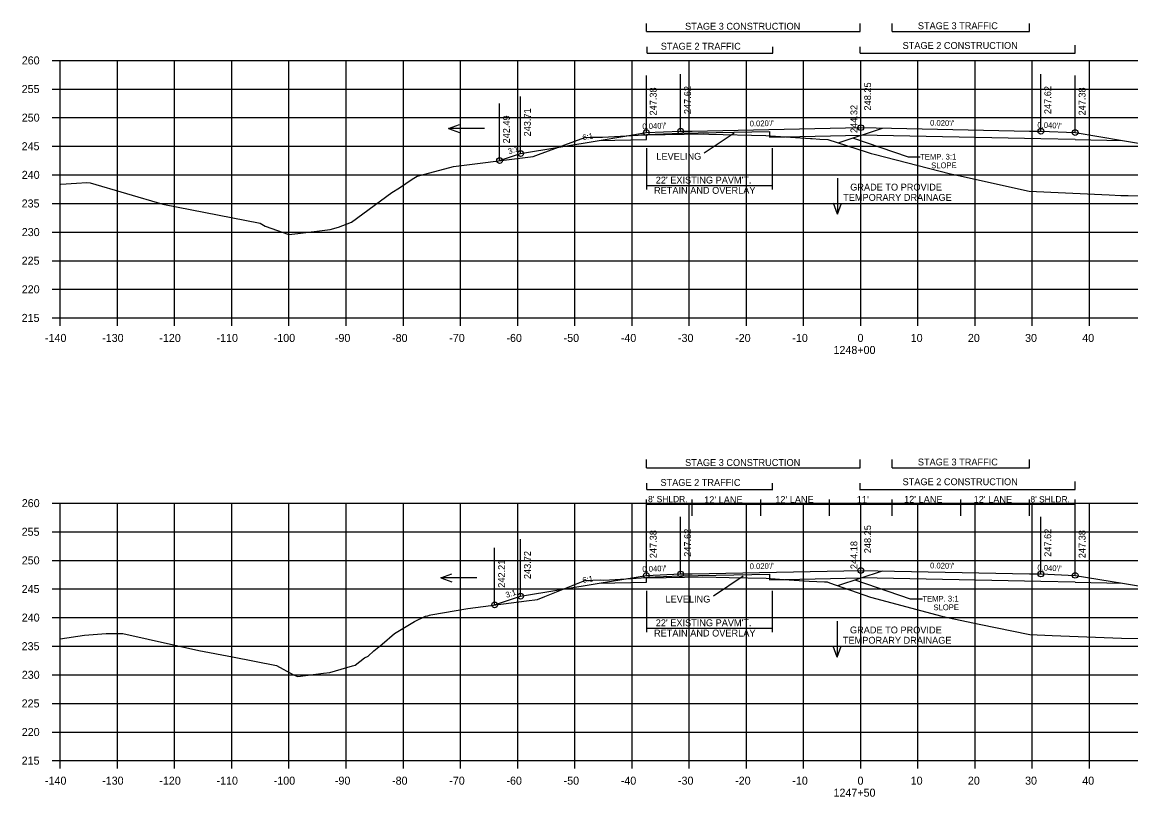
# Model space of a CAD drawing. Extents: x 1342547 to 1344156, y -1532351 to -1517216.
# Drawn here: x 1342556.2 to 1342750.1, y -1527857.4 to -1527722 of the extents above; entities that cross this region are included whole.
import ezdxf

# ---------------------------------------------------------------- set-up
doc = ezdxf.new("R2010")
doc.units = 0
for name, color, linetype in [('R_Alt Surface', 7, 'Continuous'), ('R_Axis', 7, 'Continuous'), ('R_Axis Annot', 7, 'Continuous'), ('R_Draft', 7, 'Continuous'), ('R_Exist Surface', 7, 'Continuous'), ('R_Fin Surface', 7, 'Continuous'), ('R_Grid', 7, 'Continuous'), ('R_No Plot', 7, 'Continuous'), ('R_Water', 7, 'Continuous'), ('R_Xsect Elev', 7, 'Continuous'), ('R_Xsect Slope', 7, 'Continuous')]:
    doc.layers.add(name, color=color, linetype=linetype)

msp = doc.modelspace()

# ---------------------------------------------------------------- linework, layer by layer
at = {"layer": 'R_Alt Surface'}
for points in [[(1342657.09, -1527742.68), (1342665.37, -1527742.51)], [(1342665.37, -1527742.51), (1342665.37, -1527741.63), (1342671.37, -1527741.39), (1342686.93, -1527741.08)], [(1342686.93, -1527741.08), (1342686.93, -1527742.08), (1342702.87, -1527741.76)], [(1342740.37, -1527742.51), (1342734.37, -1527742.39), (1342702.87, -1527741.76)], [(1342740.37, -1527742.51), (1342748.64, -1527742.68)], [(1342657.09, -1527820.05), (1342665.37, -1527819.88)], [(1342665.37, -1527819.88), (1342665.37, -1527819), (1342671.37, -1527818.76), (1342686.92, -1527818.45)], [(1342686.92, -1527818.45), (1342686.92, -1527819.45), (1342702.87, -1527819.13)], [(1342740.37, -1527819.88), (1342734.37, -1527819.76), (1342702.87, -1527819.13)], [(1342740.37, -1527819.88), (1342748.64, -1527820.05)]]:
    msp.add_lwpolyline(points, dxfattribs=at)
at = {"layer": 'R_Axis'}
for p, q in [((1342561.47, -1527728.68), (1342562.87, -1527728.68)), ((1342562.87, -1527773.68), (1342562.87, -1527728.68)), ((1342561.47, -1527733.68), (1342562.87, -1527733.68)), ((1342561.47, -1527738.68), (1342562.87, -1527738.68)), ((1342561.47, -1527743.68), (1342562.87, -1527743.68)), ((1342561.47, -1527748.68), (1342562.87, -1527748.68)), ((1342561.47, -1527753.68), (1342562.87, -1527753.68)), ((1342561.47, -1527758.68), (1342562.87, -1527758.68)), ((1342561.47, -1527763.68), (1342562.87, -1527763.68)), ((1342561.47, -1527768.68), (1342562.87, -1527768.68)), ((1342561.47, -1527773.68), (1342562.87, -1527773.68)), ((1342562.87, -1527773.68), (1342842.87, -1527773.68)), ((1342562.87, -1527775.08), (1342562.87, -1527773.68)), ((1342572.87, -1527775.08), (1342572.87, -1527773.68)), ((1342582.87, -1527775.08), (1342582.87, -1527773.68)), ((1342592.87, -1527775.08), (1342592.87, -1527773.68)), ((1342602.87, -1527775.08), (1342602.87, -1527773.68)), ((1342612.87, -1527775.08), (1342612.87, -1527773.68)), ((1342622.87, -1527775.08), (1342622.87, -1527773.68)), ((1342632.87, -1527775.08), (1342632.87, -1527773.68)), ((1342642.87, -1527775.08), (1342642.87, -1527773.68)), ((1342652.87, -1527775.08), (1342652.87, -1527773.68)), ((1342662.87, -1527775.08), (1342662.87, -1527773.68)), ((1342672.87, -1527775.08), (1342672.87, -1527773.68)), ((1342682.87, -1527775.08), (1342682.87, -1527773.68)), ((1342692.87, -1527775.08), (1342692.87, -1527773.68)), ((1342702.87, -1527775.08), (1342702.87, -1527773.68)), ((1342712.87, -1527775.08), (1342712.87, -1527773.68)), ((1342722.87, -1527775.08), (1342722.87, -1527773.68)), ((1342732.87, -1527775.08), (1342732.87, -1527773.68)), ((1342742.87, -1527775.08), (1342742.87, -1527773.68)), ((1342561.47, -1527806.05), (1342562.87, -1527806.05)), ((1342562.87, -1527851.05), (1342562.87, -1527806.05)), ((1342561.47, -1527811.05), (1342562.87, -1527811.05)), ((1342561.47, -1527816.05), (1342562.87, -1527816.05)), ((1342561.47, -1527821.05), (1342562.87, -1527821.05)), ((1342561.47, -1527826.05), (1342562.87, -1527826.05)), ((1342561.47, -1527831.05), (1342562.87, -1527831.05)), ((1342561.47, -1527836.05), (1342562.87, -1527836.05)), ((1342561.47, -1527841.05), (1342562.87, -1527841.05)), ((1342561.47, -1527846.05), (1342562.87, -1527846.05)), ((1342561.47, -1527851.05), (1342562.87, -1527851.05)), ((1342562.87, -1527851.05), (1342842.87, -1527851.05)), ((1342562.87, -1527852.45), (1342562.87, -1527851.05)), ((1342572.87, -1527852.45), (1342572.87, -1527851.05)), ((1342582.87, -1527852.45), (1342582.87, -1527851.05)), ((1342592.87, -1527852.45), (1342592.87, -1527851.05)), ((1342602.87, -1527852.45), (1342602.87, -1527851.05)), ((1342612.87, -1527852.45), (1342612.87, -1527851.05)), ((1342622.87, -1527852.45), (1342622.87, -1527851.05)), ((1342632.87, -1527852.45), (1342632.87, -1527851.05)), ((1342642.87, -1527852.45), (1342642.87, -1527851.05)), ((1342652.87, -1527852.45), (1342652.87, -1527851.05)), ((1342662.87, -1527852.45), (1342662.87, -1527851.05)), ((1342672.87, -1527852.45), (1342672.87, -1527851.05)), ((1342682.87, -1527852.45), (1342682.87, -1527851.05)), ((1342692.87, -1527852.45), (1342692.87, -1527851.05)), ((1342702.87, -1527852.45), (1342702.87, -1527851.05)), ((1342712.87, -1527852.45), (1342712.87, -1527851.05)), ((1342722.87, -1527852.45), (1342722.87, -1527851.05)), ((1342732.87, -1527852.45), (1342732.87, -1527851.05)), ((1342742.87, -1527852.45), (1342742.87, -1527851.05))]:
    msp.add_line(p, q, dxfattribs=at)
at = {"layer": 'R_Draft'}
for p, q in [((1342665.37, -1527723.63), (1342665.37, -1527722.2)), ((1342702.78, -1527723.63), (1342702.78, -1527722.2)), ((1342708.37, -1527723.63), (1342708.37, -1527722.2)), ((1342732.37, -1527723.63), (1342732.37, -1527722.2)), ((1342665.37, -1527723.63), (1342702.78, -1527723.63)), ((1342708.37, -1527723.63), (1342732.37, -1527723.63)), ((1342665.49, -1527727.43), (1342665.49, -1527726.28)), ((1342687.49, -1527727.43), (1342687.49, -1527726.28)), ((1342702.78, -1527727.43), (1342702.78, -1527726.28)), ((1342740.38, -1527727.43), (1342740.38, -1527726)), ((1342665.49, -1527727.43), (1342687.49, -1527727.43)), ((1342702.78, -1527727.43), (1342740.38, -1527727.43)), ((1342698.89, -1527743.08), (1342706.64, -1527740.5)), ((1342665.37, -1527744.03), (1342665.37, -1527751.22)), ((1342687.37, -1527744.03), (1342687.37, -1527751.22)), ((1342665.37, -1527750.55), (1342687.37, -1527750.55)), ((1342665.37, -1527799.87), (1342665.37, -1527798.44)), ((1342702.78, -1527799.87), (1342702.78, -1527798.44)), ((1342708.37, -1527799.87), (1342708.37, -1527798.44)), ((1342732.37, -1527799.87), (1342732.37, -1527798.44)), ((1342665.37, -1527799.87), (1342702.78, -1527799.87)), ((1342708.37, -1527799.87), (1342732.37, -1527799.87)), ((1342665.44, -1527803.67), (1342665.44, -1527802.53)), ((1342687.45, -1527803.77), (1342687.45, -1527802.53)), ((1342702.78, -1527803.77), (1342702.78, -1527802.53)), ((1342740.38, -1527803.67), (1342740.38, -1527802.24)), ((1342665.44, -1527803.67), (1342687.45, -1527803.67)), ((1342702.78, -1527803.67), (1342740.38, -1527803.67)), ((1342698.85, -1527820.47), (1342706.64, -1527817.87)), ((1342665.37, -1527821.4), (1342665.37, -1527828.6)), ((1342687.37, -1527821.4), (1342687.37, -1527828.6)), ((1342665.37, -1527827.92), (1342687.37, -1527827.92))]:
    msp.add_line(p, q, dxfattribs=at)
at = {"layer": 'R_Exist Surface'}
for points in [[(1342562.87, -1527750.32), (1342563, -1527750.29), (1342565.69, -1527750.13), (1342567.53, -1527750.02), (1342568.08, -1527750.09), (1342580.82, -1527753.8), (1342597.85, -1527757.15), (1342598.7, -1527757.63), (1342602.87, -1527759.13), (1342604.39, -1527758.94), (1342610.1, -1527758.23), (1342611.53, -1527757.82), (1342613.81, -1527756.97), (1342620.85, -1527751.77), (1342622.21, -1527750.97), (1342624.41, -1527749.42), (1342624.99, -1527749.11), (1342625.26, -1527748.9), (1342625.73, -1527748.79), (1342631.67, -1527747.19), (1342644.15, -1527745.63), (1342645.55, -1527745.46), (1342646.5, -1527745.1), (1342654.62, -1527742.13), (1342655.52, -1527742.09), (1342656.06, -1527742.1), (1342657.72, -1527742.12), (1342663.93, -1527741.73), (1342664.44, -1527741.69), (1342665.26, -1527741.68), (1342675.36, -1527741.53), (1342676.29, -1527741.55), (1342686.29, -1527741.8), (1342687.08, -1527741.85), (1342694.08, -1527742.3), (1342694.39, -1527742.32), (1342695.7, -1527742.42), (1342697.09, -1527742.51), (1342703.81, -1527744.66), (1342704.71, -1527744.94), (1342705.22, -1527745.09), (1342718.58, -1527748.49), (1342719.95, -1527748.79), (1342732.31, -1527751.55), (1342746.3, -1527752.18), (1342748.37, -1527752.28), (1342749.63, -1527752.28), (1342779.58, -1527752.36)], [(1342562.87, -1527829.77), (1342567.09, -1527829.13), (1342570.89, -1527828.83), (1342573.79, -1527828.81), (1342587.13, -1527831.81), (1342593, -1527832.9), (1342600.71, -1527834.42), (1342603.65, -1527836.06), (1342604.41, -1527836.33), (1342608.91, -1527835.76), (1342610.01, -1527835.62), (1342614, -1527834.5), (1342614.43, -1527834.34), (1342616.08, -1527833.11), (1342616.7, -1527832.82), (1342617.71, -1527831.85), (1342619.16, -1527830.71), (1342621.32, -1527828.82), (1342624.84, -1527826.73), (1342626.72, -1527825.82), (1342627.18, -1527825.72), (1342627.45, -1527825.64), (1342627.69, -1527825.59), (1342634.14, -1527824.47), (1342644.41, -1527823.11), (1342646.35, -1527822.87), (1342647.6, -1527822.39), (1342654.6, -1527819.59), (1342657.35, -1527819.48), (1342657.91, -1527819.49), (1342661.81, -1527819.27), (1342664.45, -1527819.12), (1342668.82, -1527819.05), (1342675.24, -1527818.94), (1342679.84, -1527819.05), (1342686.3, -1527819.19), (1342689.49, -1527819.39), (1342693.86, -1527819.67), (1342696.53, -1527819.8), (1342696.84, -1527819.81), (1342696.99, -1527819.82), (1342697.38, -1527819.96), (1342704.58, -1527822.48), (1342717.03, -1527825.78), (1342718.33, -1527826.12), (1342723.57, -1527827.22), (1342732.46, -1527829.03), (1342736.31, -1527829.18), (1342748.46, -1527829.66), (1342761.27, -1527829.69)]]:
    msp.add_lwpolyline(points, dxfattribs=at)
at = {"layer": 'R_Fin Surface'}
for points in [[(1342639.7, -1527746.19), (1342643.37, -1527744.96), (1342657.09, -1527742.68), (1342665.37, -1527741.3), (1342671.37, -1527741.06), (1342673.37, -1527741.02), (1342702.87, -1527740.43), (1342732.37, -1527741.02), (1342734.37, -1527741.06), (1342740.37, -1527741.3), (1342748.64, -1527742.68), (1342762.37, -1527744.96), (1342784.53, -1527752.35)], [(1342638.84, -1527823.84), (1342643.37, -1527822.33), (1342657.09, -1527820.05), (1342665.37, -1527818.67), (1342671.37, -1527818.43), (1342673.37, -1527818.39), (1342702.87, -1527817.8), (1342732.37, -1527818.39), (1342734.37, -1527818.43), (1342740.37, -1527818.67), (1342748.64, -1527820.05), (1342762.37, -1527822.33), (1342784.39, -1527829.68)]]:
    msp.add_lwpolyline(points, dxfattribs=at)
at = {"layer": 'R_Grid'}
for p, q in [((1342562.87, -1527728.68), (1342842.87, -1527728.68)), ((1342562.87, -1527773.68), (1342562.87, -1527728.68)), ((1342572.87, -1527773.68), (1342572.87, -1527728.68)), ((1342582.87, -1527773.68), (1342582.87, -1527728.68)), ((1342592.87, -1527773.68), (1342592.87, -1527728.68)), ((1342602.87, -1527773.68), (1342602.87, -1527728.68)), ((1342612.87, -1527773.68), (1342612.87, -1527728.68)), ((1342622.87, -1527773.68), (1342622.87, -1527728.68)), ((1342632.87, -1527773.68), (1342632.87, -1527728.68)), ((1342642.87, -1527773.68), (1342642.87, -1527728.68)), ((1342652.87, -1527773.68), (1342652.87, -1527728.68)), ((1342662.87, -1527773.68), (1342662.87, -1527728.68)), ((1342672.87, -1527773.68), (1342672.87, -1527728.68)), ((1342682.87, -1527773.68), (1342682.87, -1527728.68)), ((1342692.87, -1527773.68), (1342692.87, -1527728.68)), ((1342702.87, -1527773.68), (1342702.87, -1527728.68)), ((1342712.87, -1527773.68), (1342712.87, -1527728.68)), ((1342722.87, -1527773.68), (1342722.87, -1527728.68)), ((1342732.87, -1527773.68), (1342732.87, -1527728.68)), ((1342742.87, -1527773.68), (1342742.87, -1527728.68)), ((1342562.87, -1527733.68), (1342842.87, -1527733.68)), ((1342562.87, -1527738.68), (1342842.87, -1527738.68)), ((1342562.87, -1527743.68), (1342842.87, -1527743.68)), ((1342562.87, -1527748.68), (1342842.87, -1527748.68)), ((1342562.87, -1527753.68), (1342842.87, -1527753.68)), ((1342562.87, -1527758.68), (1342842.87, -1527758.68)), ((1342562.87, -1527763.68), (1342842.87, -1527763.68)), ((1342562.87, -1527768.68), (1342842.87, -1527768.68)), ((1342562.87, -1527773.68), (1342842.87, -1527773.68)), ((1342562.87, -1527806.05), (1342842.87, -1527806.05)), ((1342562.87, -1527851.05), (1342562.87, -1527806.05)), ((1342572.87, -1527851.05), (1342572.87, -1527806.05)), ((1342582.87, -1527851.05), (1342582.87, -1527806.05)), ((1342592.87, -1527851.05), (1342592.87, -1527806.05)), ((1342602.87, -1527851.05), (1342602.87, -1527806.05)), ((1342612.87, -1527851.05), (1342612.87, -1527806.05)), ((1342622.87, -1527851.05), (1342622.87, -1527806.05)), ((1342632.87, -1527851.05), (1342632.87, -1527806.05)), ((1342642.87, -1527851.05), (1342642.87, -1527806.05)), ((1342652.87, -1527851.05), (1342652.87, -1527806.05)), ((1342662.87, -1527851.05), (1342662.87, -1527806.05)), ((1342672.87, -1527851.05), (1342672.87, -1527806.05)), ((1342682.87, -1527851.05), (1342682.87, -1527806.05)), ((1342692.87, -1527851.05), (1342692.87, -1527806.05)), ((1342702.87, -1527851.05), (1342702.87, -1527806.05)), ((1342712.87, -1527851.05), (1342712.87, -1527806.05)), ((1342722.87, -1527851.05), (1342722.87, -1527806.05)), ((1342732.87, -1527851.05), (1342732.87, -1527806.05)), ((1342742.87, -1527851.05), (1342742.87, -1527806.05)), ((1342562.87, -1527811.05), (1342842.87, -1527811.05)), ((1342562.87, -1527816.05), (1342842.87, -1527816.05)), ((1342562.87, -1527821.05), (1342842.87, -1527821.05)), ((1342562.87, -1527826.05), (1342842.87, -1527826.05)), ((1342562.87, -1527831.05), (1342842.87, -1527831.05)), ((1342562.87, -1527836.05), (1342842.87, -1527836.05)), ((1342562.87, -1527841.05), (1342842.87, -1527841.05)), ((1342562.87, -1527846.05), (1342842.87, -1527846.05)), ((1342562.87, -1527851.05), (1342842.87, -1527851.05))]:
    msp.add_line(p, q, dxfattribs=at)
at = {"layer": 'R_No Plot'}
for centre in [(1342671.37, -1527741.06), (1342702.87, -1527740.43), (1342734.37, -1527741.06), (1342665.37, -1527741.3), (1342740.37, -1527741.3), (1342643.37, -1527744.96), (1342639.7, -1527746.19), (1342665.37, -1527818.67), (1342671.37, -1527818.43), (1342702.87, -1527817.8), (1342734.37, -1527818.43), (1342740.37, -1527818.67), (1342643.37, -1527822.33), (1342638.84, -1527823.84)]:
    msp.add_circle(centre, 0.5, dxfattribs=at)
at = {"layer": 'R_Water'}
for p, q in [((1342630.76, -1527740.6), (1342632.69, -1527739.9)), ((1342637.05, -1527740.6), (1342630.76, -1527740.6)), ((1342630.76, -1527740.6), (1342632.69, -1527741.3)), ((1342698.79, -1527749.27), (1342698.79, -1527755.56)), ((1342698.79, -1527755.56), (1342698.09, -1527753.64)), ((1342698.79, -1527755.56), (1342699.49, -1527753.64)), ((1342629.44, -1527819.1), (1342631.37, -1527818.4)), ((1342635.73, -1527819.1), (1342629.44, -1527819.1)), ((1342629.44, -1527819.1), (1342631.37, -1527819.8)), ((1342698.74, -1527826.66), (1342698.74, -1527832.95)), ((1342698.74, -1527832.95), (1342698.04, -1527831.02)), ((1342698.74, -1527832.95), (1342699.44, -1527831.02))]:
    msp.add_line(p, q, dxfattribs=at)
at = {"layer": 'R_Xsect Elev'}
for p, q in [((1342702.87, -1527740.43), (1342702.87, -1527730.43)), ((1342665.37, -1527741.3), (1342665.37, -1527731.3)), ((1342671.37, -1527741.06), (1342671.37, -1527731.06)), ((1342734.37, -1527741.06), (1342734.37, -1527731.06)), ((1342740.37, -1527741.3), (1342740.37, -1527731.3)), ((1342702.87, -1527744.36), (1342702.87, -1527734.36)), ((1342639.7, -1527746.19), (1342639.7, -1527736.19)), ((1342643.37, -1527744.96), (1342643.37, -1527734.96)), ((1342680.7, -1527741.42), (1342675.5, -1527744.91)), ((1342701.44, -1527742.23), (1342711.13, -1527745.53)), ((1342711.13, -1527745.53), (1342713.28, -1527745.53)), ((1342665.37, -1527818.67), (1342665.37, -1527805.42)), ((1342740.37, -1527806.27), (1342665.37, -1527806.27)), ((1342673.37, -1527808.28), (1342673.37, -1527805.42)), ((1342685.37, -1527808.28), (1342685.37, -1527805.42)), ((1342697.37, -1527808.28), (1342697.37, -1527805.42)), ((1342708.37, -1527808.28), (1342708.37, -1527805.42)), ((1342720.37, -1527808.28), (1342720.37, -1527805.42)), ((1342732.37, -1527808.28), (1342732.37, -1527805.42)), ((1342740.37, -1527818.67), (1342740.37, -1527805.42)), ((1342671.37, -1527818.43), (1342671.37, -1527808.43)), ((1342702.87, -1527817.8), (1342702.87, -1527807.8)), ((1342734.37, -1527818.43), (1342734.37, -1527808.43)), ((1342665.37, -1527818.67), (1342665.37, -1527808.67)), ((1342665.37, -1527818.67), (1342665.37, -1527808.67)), ((1342740.37, -1527818.67), (1342740.37, -1527808.67)), ((1342740.37, -1527818.67), (1342740.37, -1527808.67)), ((1342643.37, -1527822.33), (1342643.37, -1527812.33)), ((1342702.87, -1527821.88), (1342702.87, -1527811.88)), ((1342638.84, -1527823.84), (1342638.84, -1527813.84)), ((1342682.29, -1527818.81), (1342677.09, -1527822.29)), ((1342701.83, -1527819.48), (1342711.53, -1527822.77)), ((1342711.53, -1527822.77), (1342713.67, -1527822.77))]:
    msp.add_line(p, q, dxfattribs=at)

# ---------------------------------------------------------------- texts
at = {"layer": 'R_Axis Annot'}
for s, p in [('260', (1342556.14, -1527729.38)), ('255', (1342556.12, -1527734.38)), ('250', (1342556.14, -1527739.38)), ('245', (1342556.12, -1527744.38)), ('240', (1342556.14, -1527749.38)), ('235', (1342556.12, -1527754.38)), ('230', (1342556.14, -1527759.38)), ('225', (1342556.12, -1527764.38)), ('220', (1342556.14, -1527769.38)), ('215', (1342556.12, -1527774.38)), ('-140', (1342560.2, -1527777.88)), ('-130', (1342570.2, -1527777.88)), ('-120', (1342580.2, -1527777.88)), ('-110', (1342590.2, -1527777.88)), ('-100', (1342600.2, -1527777.88)), ('-90', (1342610.9, -1527777.88)), ('-80', (1342620.9, -1527777.88)), ('-70', (1342630.9, -1527777.88)), ('-60', (1342640.9, -1527777.88)), ('-50', (1342650.9, -1527777.88)), ('-40', (1342660.9, -1527777.88)), ('-30', (1342670.9, -1527777.88)), ('-20', (1342680.9, -1527777.88)), ('-10', (1342690.9, -1527777.88)), ('0', (1342702.3, -1527777.88)), ('10', (1342711.6, -1527777.88)), ('20', (1342721.6, -1527777.88)), ('30', (1342731.6, -1527777.88)), ('40', (1342741.6, -1527777.88)), ('1248+00', (1342698.1, -1527779.98)), ('260', (1342556.14, -1527806.75)), ('255', (1342556.12, -1527811.75)), ('250', (1342556.14, -1527816.75)), ('245', (1342556.12, -1527821.75)), ('240', (1342556.14, -1527826.75)), ('235', (1342556.12, -1527831.75)), ('230', (1342556.14, -1527836.75)), ('225', (1342556.12, -1527841.75)), ('220', (1342556.14, -1527846.75)), ('215', (1342556.12, -1527851.75)), ('-140', (1342560.2, -1527855.25)), ('-130', (1342570.2, -1527855.25)), ('-120', (1342580.2, -1527855.25)), ('-110', (1342590.2, -1527855.25)), ('-100', (1342600.2, -1527855.25)), ('-90', (1342610.9, -1527855.25)), ('-80', (1342620.9, -1527855.25)), ('-70', (1342630.9, -1527855.25)), ('-60', (1342640.9, -1527855.25)), ('-50', (1342650.9, -1527855.25)), ('-40', (1342660.9, -1527855.25)), ('-30', (1342670.9, -1527855.25)), ('-20', (1342680.9, -1527855.25)), ('-10', (1342690.9, -1527855.25)), ('0', (1342702.3, -1527855.25)), ('10', (1342711.6, -1527855.25)), ('20', (1342721.6, -1527855.25)), ('30', (1342731.6, -1527855.25)), ('40', (1342741.6, -1527855.25)), ('1247+50', (1342698.1, -1527857.35))]:
    msp.add_text(s, height=1.4, dxfattribs=at).set_placement(p)
at = {"layer": 'R_Draft'}
for s, p in [('STAGE 3 CONSTRUCTION', (1342672.14, -1527723.31)), ('STAGE 3 TRAFFIC', (1342712.85, -1527723.22)), ('STAGE 2 TRAFFIC', (1342667.89, -1527726.8)), ('STAGE 2 CONSTRUCTION', (1342710.18, -1527726.67)), ("22' EXISTING PAVM'T.", (1342667.01, -1527750.19)), ('RETAIN AND OVERLAY', (1342666.71, -1527751.99)), ('STAGE 3 CONSTRUCTION', (1342672.14, -1527799.55)), ('STAGE 3 TRAFFIC', (1342712.85, -1527799.46)), ('STAGE 2 TRAFFIC', (1342667.84, -1527803.04)), ('STAGE 2 CONSTRUCTION', (1342710.18, -1527802.91)), ("22' EXISTING PAVM'T.", (1342667.01, -1527827.56)), ('RETAIN AND OVERLAY', (1342666.71, -1527829.36))]:
    msp.add_text(s, height=1.2, dxfattribs=at).set_placement(p)
at = {"layer": 'R_Water'}
for s, p in [('GRADE TO PROVIDE', (1342701.02, -1527751.42)), ('TEMPORARY DRAINAGE', (1342699.79, -1527753.22)), ('GRADE TO PROVIDE', (1342700.98, -1527828.81)), ('TEMPORARY DRAINAGE', (1342699.74, -1527830.61))]:
    msp.add_text(s, height=1.2, rotation=359.9909, dxfattribs=at).set_placement(p)
at = {"layer": 'R_Xsect Elev'}
for s, p in [('248.25', (1342704.67, -1527737.43)), ('247.38', (1342667.17, -1527738.3)), ('247.62', (1342673.17, -1527738.06)), ('247.62', (1342736.17, -1527738.06)), ('247.38', (1342742.17, -1527738.3)), ('244.32', (1342702.27, -1527741.36)), ('242.49', (1342641.5, -1527743.19)), ('243.71', (1342645.17, -1527741.96)), ('248.25', (1342704.67, -1527814.8)), ('247.38', (1342667.17, -1527815.67)), ('247.62', (1342673.17, -1527815.43)), ('247.62', (1342736.17, -1527815.43)), ('247.38', (1342742.17, -1527815.67)), ('244.18', (1342702.27, -1527817.58)), ('242.21', (1342640.64, -1527820.84)), ('243.72', (1342645.17, -1527819.33))]:
    msp.add_text(s, height=1.2, rotation=90, dxfattribs=at).set_placement(p)
for s, height, p in [('LEVELING', 1.2, (1342667.12, -1527746.04)), ("8' SHLDR.", 1.1, (1342665.67, -1527805.89)), ("12' LANE", 1.2, (1342675.48, -1527806.06)), ("12' LANE", 1.2, (1342687.91, -1527806.01)), ("11'", 1.2, (1342702.18, -1527806.01)), ("12' LANE", 1.2, (1342710.44, -1527805.98)), ("12' LANE", 1.2, (1342722.61, -1527805.99)), ("8' SHLDR.", 1.1, (1342732.54, -1527805.93)), ('LEVELING', 1.2, (1342668.71, -1527823.42))]:
    msp.add_text(s, height=height, dxfattribs=at).set_placement(p)
at = {"layer": 'R_Xsect Slope'}
for s, rotation, p in [("0.040'/'", 2.2906, (1342664.69, -1527740.72)), ("0.020'/'", 1.1458, (1342683.45, -1527740.22)), ("0.020'/'", 358.8542, (1342714.98, -1527740.07)), ("0.040'/'", 357.7093, (1342733.74, -1527740.43)), ('6:1', 9.4623, (1342654.28, -1527742.64)), ('3:1', 18.4349, (1342641.37, -1527745.1)), ('TEMP. 3:1', 0.3758, (1342713.25, -1527746.04)), ('SLOPE', 0.3758, (1342715.18, -1527747.53)), ("0.040'/'", 2.2906, (1342664.69, -1527818.09)), ("0.020'/'", 1.1458, (1342683.45, -1527817.59)), ("0.020'/'", 358.8542, (1342714.98, -1527817.44)), ("0.040'/'", 357.7093, (1342733.74, -1527817.8)), ('6:1', 9.4623, (1342654.28, -1527820.01)), ('3:1', 18.4349, (1342640.94, -1527822.62)), ('TEMP. 3:1', 0.3758, (1342713.65, -1527823.28)), ('SLOPE', 0.3758, (1342715.58, -1527824.77))]:
    msp.add_text(s, height=1, rotation=rotation, dxfattribs=at).set_placement(p)

doc.saveas('drawing.dxf')
